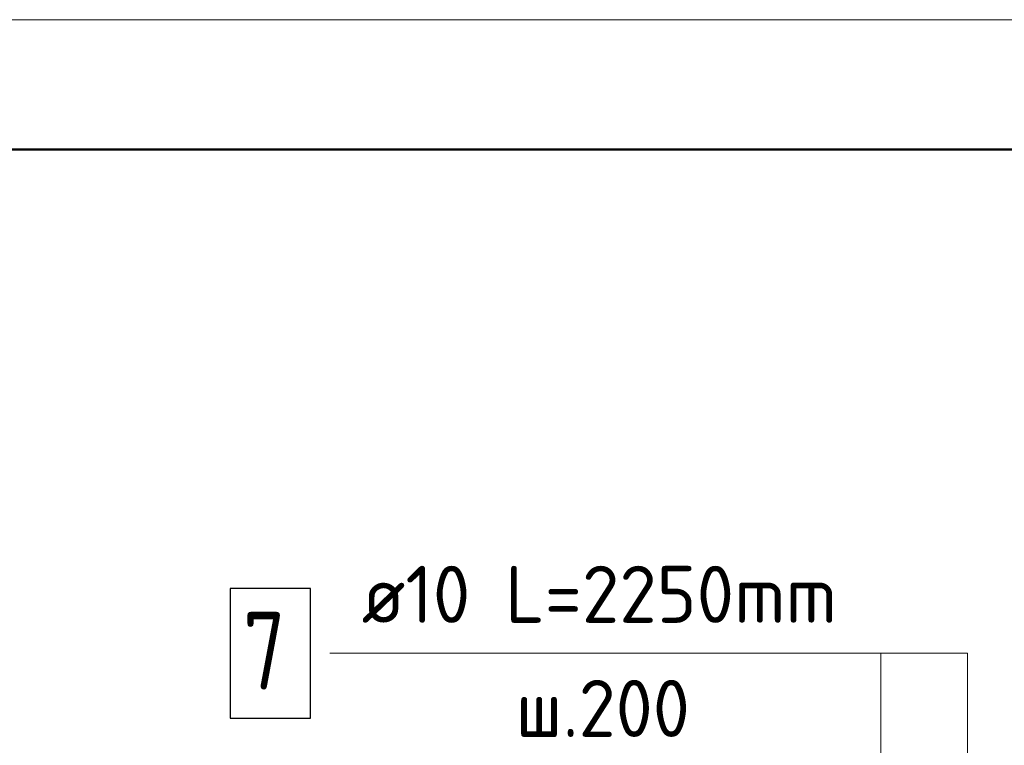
# Model space of a CAD drawing. Header units: millimetres. Extents: x 40580 to 1930067, y -240640 to 81020.
# Tile 394 of 656: x 1101649 to 1105446, y -183840 to -181042. Entities that reach past the tile are written whole.
import ezdxf

# ---------------------------------------------------------------- set-up
doc = ezdxf.new("R2010")
doc.units = ezdxf.units.MM
doc.layers.add('Standard', color=7, linetype='Continuous', lineweight=25)
doc.layers.add('Позиционная метка номер позиции', color=7, linetype='Continuous', lineweight=13)
doc.styles.add('ISOCPEUR', font='isocpeur.ttf')

msp = doc.modelspace()

# ---------------------------------------------------------------- linework, layer by layer
at = {"color": 7, "linetype": 'Continuous', "lineweight": 25, "transparency": 33554687}
msp.add_lwpolyline([(1102460.1, -183734.9), (1102770.1, -183734.9), (1102770.1, -183234.9), (1102460.1, -183234.9), (1102460.1, -183734.9)], dxfattribs=at)
at = {"layer": 'Standard', "color": 7, "linetype": 'Continuous', "lineweight": 13, "transparency": 33554687}
msp.add_lwpolyline([(1097851.6, -240441.6), (1139851.6, -240441.6), (1139851.6, -181041.6), (1097851.6, -181041.6), (1097851.6, -240441.6)], close=True, dxfattribs=at)
at = {"layer": 'Standard', "color": 7, "linetype": 'Continuous', "lineweight": 50, "transparency": 33554687}
msp.add_lwpolyline([(1099851.6, -181541.6), (1139351.6, -181541.6), (1139351.6, -239941.6), (1099851.6, -239941.6), (1099851.6, -181541.6)], close=True, dxfattribs=at)
at = {"layer": 'Позиционная метка номер позиции', "color": 7, "linetype": 'Continuous', "lineweight": 13, "transparency": 33554687}
for points in [[(1105303.2, -185868.2), (1105303.2, -183484.9), (1102845.1, -183484.9)], [(1104969.9, -185734.9), (1104969.9, -183484.9), (1102845.1, -183484.9)]]:
    msp.add_lwpolyline(points, dxfattribs=at)

# ---------------------------------------------------------------- texts
at = {"color": 7, "linetype": 'Continuous', "lineweight": 13, "transparency": 33554687, "attachment_point": 7, "style": 'ISOCPEUR'}
for s, insert, char_height, width in [('\\W0.96;ø10 L=2250mm ', (1102967.4, -183367.6), 220, 2152.025), ('\\W0.78;7', (1102510.1, -183624.9), 300, 326.843), ('\\W0.95;ш.200 ', (1103561.4, -183807.6), 220, 962.821)]:
    msp.add_mtext(s, dxfattribs=dict(at, insert=insert, char_height=char_height, width=width))

doc.saveas('drawing.dxf')
